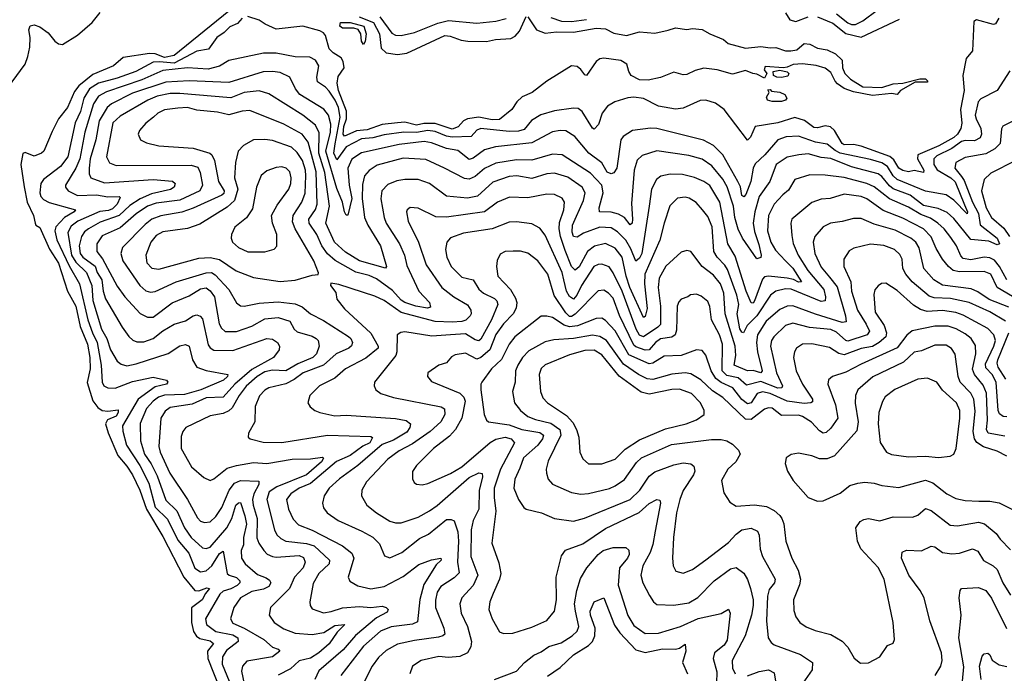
# Model space of a CAD drawing. Extents: x 1933546 to 2138868, y 524910 to 667279.
# Tile 271 of 466: x 2010359 to 2015562, y 642247 to 645699. Entities that reach past the tile are written whole.
import ezdxf

# ---------------------------------------------------------------- set-up
doc = ezdxf.new("R2010")
doc.units = 0

msp = doc.modelspace()

# ---------------------------------------------------------------- linework, layer by layer
at = {"layer": '0CON10XD'}
for points in [[(2010185, 645191.4), (2010388.2, 645465), (2010402.9, 645505), (2010411.9, 645555), (2010414, 645605), (2010407.1, 645645), (2010415, 645666.2), (2010435, 645672.5), (2010465, 645662.5), (2010510.3, 645630.3), (2010545, 645586.7), (2010565, 645571.9), (2010585, 645568), (2010665, 645618.5), (2010741.4, 645685), (2010785, 645737.5)], [(2011465, 645744.8), (2011175, 645510.6), (2011125, 645500), (2011075, 645518.8), (2011045, 645520.7), (2010905, 645500.4), (2010854.2, 645455), (2010745, 645409.4), (2010670.8, 645349.2), (2010649.2, 645320.8), (2010612.4, 645235), (2010564.7, 645175.3), (2010531.5, 645108.5), (2010486, 645005), (2010475, 644994), (2010435, 644978), (2010388.3, 644998.3), (2010375, 644992.5), (2010365.7, 644935), (2010383.1, 644816.9), (2010398.9, 644735), (2010431.9, 644665), (2010440, 644625), (2010445, 644614.2), (2010465, 644601.2), (2010517.4, 644487.4), (2010565, 644413.8), (2010612.1, 644265), (2010655, 644185.5), (2010678.4, 644078.4), (2010717.7, 643985), (2010730.3, 643915), (2010731.9, 643855), (2010716.2, 643783.8), (2010745.6, 643685.6), (2010771.2, 643651.2), (2010794.8, 643634.8), (2010825, 643632.2), (2010878.9, 643638.9), (2010879.8, 643625), (2010868.3, 643605), (2010823.2, 643586.8), (2010813.2, 643565), (2010826.9, 643516.9), (2010877, 643397), (2010925, 643341.8), (2010955.2, 643295), (2010993.9, 643215), (2011028.3, 643115), (2011115, 642969.2), (2011226.3, 642755), (2011285, 642684.5), (2011305, 642682.8), (2011348.4, 642698.4), (2011362.5, 642695), (2011340.6, 642669.4), (2011323.3, 642635), (2011267.1, 642592.9), (2011267, 642515), (2011277.4, 642467.4), (2011293.9, 642443.9), (2011311.3, 642431.3), (2011365, 642418.3), (2011382.7, 642405), (2011350.9, 642365), (2011353.1, 642325), (2011416.6, 642165)], [(2014405, 645735.5), (2014427.9, 645697.9), (2014459.7, 645690.3), (2014525, 645714.8)], [(2014675, 645731.2), (2014735, 645682.4), (2014755, 645674.5), (2014775, 645674.8), (2014815, 645693), (2014890.2, 645749.8)], [(2011535, 645707.6), (2011510.4, 645679.6), (2011468.8, 645661.2), (2011438.8, 645631.2), (2011400.4, 645605), (2011356.6, 645543.4), (2011295, 645533), (2011175, 645469.6), (2011097.3, 645477.3), (2011065, 645474.6), (2010972.7, 645425), (2010875, 645390), (2010775, 645364.1), (2010728.7, 645335), (2010697.3, 645285), (2010680, 645215), (2010652.2, 645155), (2010613.3, 644975), (2010575.4, 644924.6), (2010484.9, 644855.1), (2010471.2, 644835), (2010465.2, 644785), (2010471.4, 644765), (2010485, 644749.2), (2010515, 644733.6), (2010654.2, 644695), (2010646.5, 644685), (2010595, 644655.2), (2010550.9, 644605), (2010544, 644585), (2010555, 644536.9), (2010619.9, 644399.9), (2010675.8, 644305), (2010719.7, 644115), (2010743.4, 644045), (2010768.1, 643995), (2010789.8, 643875), (2010795.2, 643785.2), (2010803.8, 643765), (2010825, 643755.4), (2010863.6, 643753.6), (2010955, 643788.2), (2011065, 643811.2), (2011135, 643795.3), (2011142.2, 643785), (2011135, 643774.7), (2011075, 643760.8), (2010984.9, 643695.1), (2010902.9, 643555), (2010904.2, 643525.8), (2010923, 643453), (2010994.2, 643344.2), (2011042.2, 643252.2), (2011074.9, 643125), (2011140.9, 643060.9), (2011195, 642950.6), (2011252, 642882), (2011285, 642802.4), (2011315, 642783.8), (2011345, 642788.6), (2011375, 642815.3), (2011415, 642879.5), (2011435, 642892.5), (2011454.7, 642775), (2011466.5, 642765), (2011505, 642752.8), (2011522.9, 642735), (2011522.5, 642725), (2011508.9, 642711.1), (2011475, 642692.8), (2011435, 642680.7), (2011415.8, 642665), (2011341.6, 642535), (2011345.4, 642505), (2011395, 642468.3), (2011485, 642449.6), (2011512.2, 642435), (2011514.2, 642415), (2011452.6, 642367.4), (2011431.6, 642335), (2011429.8, 642295), (2011478.9, 642175)], [(2015532.2, 645707.8), (2015515, 645676.7), (2015505, 645674.4), (2015415, 645698), (2015400.5, 645689.5), (2015394.5, 645535), (2015360.5, 645495), (2015342.4, 645405), (2015350.2, 645325), (2015330, 645225), (2015336.7, 645153.3), (2015331.9, 645125), (2015315.2, 645095), (2015295, 645077.5), (2015216.4, 645033.6), (2015104.2, 644985), (2015103.6, 644965), (2015136.2, 644905), (2015135, 644891.5), (2015085, 644903.2), (2015055, 644896.6), (2015025, 644902.8), (2015005, 644915.2), (2014978.5, 644958.5), (2014956.9, 644976.9), (2014805, 645030.7), (2014765, 645040.2), (2014715, 645039.3), (2014705.4, 645045), (2014665, 645113.3), (2014644, 645134), (2014615, 645139.3), (2014575, 645128.7), (2014555, 645130.3), (2014506.6, 645166.6), (2014455, 645183.2), (2014365, 645154.3), (2014245, 645135.8), (2014220.4, 645079.6), (2014205, 645063.8), (2014082, 645225), (2014035, 645258.1), (2013985, 645274.4), (2013955, 645272.2), (2013865, 645232.5), (2013825, 645227.1), (2013735, 645243.4), (2013655, 645282.7), (2013605, 645289.5), (2013572.9, 645287.1), (2013503.8, 645265), (2013465, 645242.9), (2013436.9, 645205), (2013416.8, 645145), (2013395, 645122), (2013385, 645126), (2013331.5, 645215), (2013310.3, 645230.3), (2013285, 645232.9), (2013185, 645218.6), (2013112.4, 645197.6), (2013063.6, 645166.4), (2013025, 645119.4), (2012995, 645110.7), (2012945, 645108.4), (2012795.9, 645124.1), (2012775, 645115.4), (2012745, 645082.9), (2012645, 645079.3), (2012615, 645084.1), (2012555, 645108.6), (2012515, 645114.1), (2012455, 645104), (2012388.8, 645105), (2012285, 645091.2), (2012225, 645074.8), (2012165, 645069.5), (2012085, 645027.2), (2012035, 644959.1), (2012019.6, 644995), (2012025.8, 645044.2), (2012051.7, 645185), (2012043, 645235), (2012026.1, 645275), (2011995, 645321.9), (2011975, 645343.1), (2011932, 645372), (2011929.2, 645395), (2011940.5, 645455), (2011921.9, 645485), (2011892.2, 645502.2), (2011815, 645504.1), (2011715, 645522.4), (2011648.1, 645521.9), (2011465, 645483.2), (2011415.6, 645454.4), (2011355, 645438.2), (2011245, 645444.6), (2011115, 645431.8), (2011005, 645382.4), (2010818, 645318)], [(2013045, 645714.2), (2013090, 645645), (2013135, 645628.8), (2013195, 645636), (2013285, 645633.6), (2013404.8, 645654.8), (2013455, 645650.4), (2013499.1, 645629.1), (2013565, 645615.3), (2013635, 645635.2), (2013715, 645628.8), (2013785.2, 645644.8), (2013825, 645655.9), (2013885, 645648.1), (2013915, 645652.5), (2013965, 645647.5), (2014005, 645624), (2014077.5, 645595), (2014103.4, 645573.4), (2014195, 645549.5), (2014275, 645558.6), (2014325, 645550.5), (2014355, 645552.7), (2014405, 645535.5), (2014434.7, 645534.7), (2014465, 645540.7), (2014505, 645572.9), (2014535, 645570), (2014575, 645549.1), (2014625, 645540.8), (2014669.3, 645519.3), (2014704.4, 645485), (2014706.7, 645445), (2014720, 645415), (2014750, 645385), (2014814.6, 645344.6), (2014915, 645340.6), (2014975, 645360.3), (2015026.2, 645363.8), (2015115, 645387.8), (2015145, 645386.9), (2015158, 645375), (2015155, 645370), (2015090.3, 645369.7), (2015013.3, 645325), (2014995, 645304.3), (2014965, 645310.4), (2014865, 645299.7), (2014765, 645318.5), (2014715, 645336.4), (2014681.2, 645361.2), (2014667.3, 645375), (2014645, 645420.8), (2014615, 645444), (2014568.3, 645458.3), (2014495, 645465.9), (2014447, 645463), (2014415, 645448), (2014395, 645445.7), (2014298.3, 645451.7), (2014293.3, 645435), (2014307.5, 645415), (2014295, 645390), (2014255, 645412.5), (2014232.5, 645415), (2014195, 645431.2), (2014125, 645411.1), (2014045, 645435.3), (2013975, 645442.7), (2013929.2, 645430.8), (2013885, 645409.2), (2013865, 645408), (2013815, 645422.9), (2013745, 645394.4), (2013679.5, 645380.5), (2013635, 645381.1), (2013589.5, 645405), (2013577.9, 645425), (2013567.9, 645465), (2013535, 645484.7), (2013445, 645496), (2013425, 645493.2), (2013405, 645479.1), (2013355, 645405.5), (2013345, 645407.3), (2013325, 645436.5), (2013305, 645452.1), (2013275, 645455.4), (2013144.7, 645375.3), (2013067.5, 645315), (2013015, 645291.1), (2012986.7, 645265), (2012959.5, 645225), (2012895, 645172.5), (2012855, 645170.2), (2012785, 645184.2), (2012725, 645176.2), (2012704.4, 645165.6), (2012676.1, 645133.9), (2012645, 645121.5), (2012555, 645151.6), (2012495, 645150.8), (2012455, 645143), (2012395, 645157.6), (2012354.9, 645155.1), (2012275, 645145.4), (2012195, 645118.3), (2012138.3, 645111.7), (2012103, 645097), (2012075, 645084.8), (2012068.8, 645095), (2012072, 645135), (2012085.1, 645175), (2012086.6, 645216.6), (2012043.8, 645325), (2012036.3, 645363.7), (2012041.2, 645398.8), (2012073, 645445), (2012067.8, 645477.8), (2012057.1, 645497.1), (2012015, 645524.3), (2011994.9, 645544.9), (2011975.7, 645615.7), (2011965, 645630), (2011945, 645641.4), (2011855, 645665.3), (2011715, 645650), (2011656, 645675), (2011625, 645696.2), (2011565, 645716)], [(2012175, 645568.8), (2012165, 645586.7), (2012161.3, 645625), (2012146.9, 645646.9), (2012125, 645653.8), (2012064, 645654), (2012051.1, 645665), (2012055, 645684.3), (2012105, 645683.8), (2012177.6, 645665), (2012190, 645625), (2012185, 645583.8), (2012175, 645568.8)], [(2012153, 645715), (2012227.9, 645685), (2012260.7, 645625), (2012268.7, 645548.7), (2012295.2, 645525.2), (2012355.3, 645515.3), (2012405, 645522.9), (2012605, 645615.4), (2012633, 645613), (2012691.4, 645591.4), (2012726.3, 645586.3), (2012825, 645584.8), (2012873.3, 645595), (2012955, 645600.7), (2012977.3, 645612.7), (2013000.8, 645639.2), (2013035, 645715.8)], [(2012261.7, 645715), (2012325, 645627.9), (2012345, 645618.4), (2012375, 645616.2), (2012445, 645631.3), (2012568.4, 645681.6), (2012625, 645695.9), (2012775, 645681.6), (2012875, 645691.4), (2012928.9, 645705)], [(2013165, 645710.8), (2013222.2, 645692.2), (2013275, 645689.7), (2013355, 645701)], [(2014575, 645713.9), (2014655, 645681.9), (2014725, 645627.2), (2014805, 645607.9), (2015008.3, 645701.7)], [(2015591.1, 645428.9), (2015525, 645325.7), (2015438.3, 645281.7), (2015424.2, 645265.8), (2015408.4, 645195), (2015412.5, 645175), (2015438.4, 645125), (2015441.4, 645095), (2015434, 645075), (2015405, 645058.8), (2015355, 645061.3), (2015335, 645055.4), (2015285, 645019.4), (2015205, 644980.8), (2015189.4, 644965), (2015190, 644935), (2015207, 644907), (2015279.3, 644865), (2015302.6, 644842.6), (2015352.2, 644722.2), (2015367.5, 644685), (2015365, 644674.6), (2015295, 644746.5), (2015255, 644773.7), (2015145, 644793.4), (2014995, 644855.2), (2014974.2, 644874.2), (2014944, 644924), (2014915, 644943), (2014855, 644961.8), (2014695, 644995.3), (2014668, 645008), (2014625, 645042.4), (2014565, 645052.7), (2014475, 645083.8), (2014409.2, 645080.8), (2014365, 645064.6), (2014296.7, 644985), (2014245, 644937.7), (2014234.5, 644915), (2014223.3, 644845), (2014195.5, 644775.5), (2014185, 644764.4), (2014175, 644771.4), (2014167.4, 644817.4), (2014154.3, 644844.3), (2014075.2, 644985.2), (2014025.7, 645035.7), (2013972.6, 645062.6), (2013725, 645124.7), (2013693.2, 645126.8), (2013596.6, 645113.4), (2013547.1, 645082.9), (2013536, 645064), (2013514, 644916), (2013499.3, 644890.7), (2013485, 644885.3), (2013463.9, 644893.9), (2013435, 644943.4), (2013366.5, 644995), (2013293.3, 645083.3), (2013245, 645112.2), (2013215, 645114.1), (2013175, 645106.7), (2013065, 645048.6), (2012872.9, 645027.1), (2012815, 645012.4), (2012755, 644968.9), (2012735, 644961.8), (2012675, 645009.2), (2012615, 645018.5), (2012535, 645049.8), (2012496.2, 645056.2), (2012365, 645040), (2012165, 644996.2), (2012115, 644962.1), (2012093.4, 644915), (2012100.2, 644825), (2012113.8, 644755), (2012093.8, 644666.2), (2012085, 644667.5), (2012074.7, 644685), (2012064.8, 644735), (2012035, 644807.5), (2011977.4, 645005), (2012001.7, 645105), (2012002.8, 645147.2), (2011990, 645195), (2011966.5, 645226.5), (2011840, 645305), (2011816.2, 645335), (2011786, 645396), (2011735, 645420.6), (2011695, 645426.2), (2011645, 645424.2), (2011465, 645367.6), (2011255, 645376.5), (2011130.8, 645369.2), (2010955, 645310.5), (2010845, 645255.2), (2010821.2, 645235), (2010778.7, 645165), (2010760.8, 645065), (2010731.6, 644965), (2010725.6, 644915.6), (2010726.7, 644885), (2010734.8, 644864.8), (2010807.6, 644837.6), (2011064.8, 644854.8), (2011165.7, 644845.7), (2011181.5, 644835), (2011174.6, 644815), (2011156.6, 644803.4), (2011055, 644779.2), (2010995, 644752.9), (2010941.4, 644718.6), (2010885, 644665.4), (2010785, 644629.5), (2010723.4, 644595), (2010701.9, 644578.1), (2010686.5, 644553.5), (2010673, 644505), (2010677.9, 644465), (2010692.9, 644445), (2010757.5, 644397.5), (2010768.6, 644365), (2010792.3, 644325), (2010799.7, 644265), (2010811.9, 644225), (2010901.1, 644075), (2010935, 644025.6), (2010956.9, 644006.9), (2010977.8, 643997.8), (2011015, 643997.5), (2011065, 644016.4), (2011115, 644055.3), (2011175, 644090.9), (2011235, 644108.8), (2011275, 644134.6), (2011295, 644140.4), (2011313.4, 644133.4), (2011325, 644120), (2011355, 643981.4), (2011365.7, 643965.7), (2011384.8, 643954.8), (2011485, 643953), (2011665, 644015.4), (2011695, 644012.2), (2011721.4, 643995), (2011731.9, 643975), (2011730.8, 643955), (2011700.8, 643915), (2011585, 643852.3), (2011496.1, 643773.9), (2011433.5, 643706.5), (2011345, 643702), (2011270.7, 643669.3), (2011155, 643651.9), (2011128, 643632), (2011104.2, 643595), (2011093.7, 643445), (2011101.6, 643415), (2011151.6, 643305), (2011245, 643164.4), (2011297.8, 643067.8), (2011315, 643051.5), (2011335, 643043.6), (2011365, 643047.3), (2011395, 643075.5), (2011427.4, 643122.6), (2011466.1, 643213.9), (2011495, 643252.3), (2011525, 643265.2), (2011622.6, 643262.6), (2011622.9, 643245), (2011595.9, 643195), (2011589.5, 643165), (2011592.5, 643135), (2011614.5, 643065), (2011612.8, 642962.8), (2011622.5, 642935), (2011648.9, 642895), (2011667.1, 642877.1), (2011694.2, 642865), (2011715, 642861.3), (2011835, 642870), (2011858.8, 642858.8), (2011866.7, 642835), (2011857.7, 642805), (2011811.9, 642755), (2011784, 642695), (2011684.5, 642595), (2011677.5, 642555), (2011703.3, 642515), (2011755, 642482.2), (2011815, 642460), (2011905, 642452.1), (2011966.7, 642463.3), (2012025, 642500.5), (2012077.5, 642505), (2012036.2, 642465), (2011995, 642402.4), (2011940.2, 642355), (2011895, 642328), (2011835, 642312.9), (2011789.5, 642270.5), (2011725, 642236.8)], [(2014385, 645394), (2014360, 645395), (2014342.5, 645405), (2014340, 645425), (2014375, 645433.3), (2014415, 645423.3), (2014423.3, 645415), (2014418.3, 645401.7), (2014385, 645394)], [(2010818, 645318), (2010776.4, 645295), (2010749.3, 645255), (2010703.5, 645105), (2010676.2, 644963.8), (2010654.9, 644915.1), (2010601.2, 644825), (2010600.9, 644815), (2010615.5, 644795), (2010665, 644771.4), (2010765, 644774.2), (2010825.5, 644764.5), (2010885, 644765.8), (2010889.9, 644759.9), (2010874.4, 644725), (2010850.1, 644699.9), (2010828.5, 644691.5), (2010783.4, 644686.6), (2010665.9, 644635), (2010630.4, 644609.6), (2010612.7, 644575), (2010632.2, 644455), (2010655, 644418.8), (2010712.1, 644365), (2010739.6, 644295), (2010746, 644216), (2010791.9, 644065), (2010819.4, 644015), (2010838.9, 643955), (2010875, 643895.5), (2010895, 643879.2), (2010925, 643871.8), (2010975, 643881), (2011144.2, 643935.8), (2011205, 643976.8), (2011235, 643984.1), (2011255, 643974.3), (2011272.4, 643902.4), (2011295, 643863.8), (2011345, 643845.9), (2011458.6, 643825), (2011458, 643815), (2011435.3, 643795), (2011316.8, 643745), (2011230.3, 643719.7), (2011125, 643715.9), (2011092.2, 643705), (2011064.8, 643685), (2011028.9, 643645), (2010995, 643566), (2010997.5, 643475), (2011018.2, 643405), (2011054, 643354), (2011085, 643290.7), (2011131.2, 643161.2), (2011189.3, 643105), (2011230.6, 643015), (2011265, 642964.7), (2011325, 642909.7), (2011345, 642905.8), (2011365, 642913.7), (2011453.4, 643015), (2011480.9, 643065), (2011501, 643135), (2011515, 643148.4), (2011525, 643149.1), (2011549.3, 643079.3), (2011557.5, 643035), (2011541.4, 642965), (2011541.6, 642925), (2011528.6, 642895), (2011531.2, 642855), (2011550.4, 642825), (2011615, 642769.7), (2011662, 642752), (2011678.8, 642738.8), (2011685.4, 642725), (2011675, 642705.6), (2011647.8, 642692.2), (2011585, 642678.7), (2011525, 642646.3), (2011490, 642595), (2011472.7, 642535), (2011485, 642512.7), (2011545, 642486.1), (2011648.9, 642425), (2011695, 642384.6), (2011724.5, 642374.5), (2011734.2, 642365), (2011695, 642334.6), (2011559.4, 642310.6), (2011537.3, 642285), (2011531.2, 642258.8), (2011571.6, 642065)], [(2013648, 644982), (2013622.6, 644957.4), (2013606.6, 644905), (2013592, 644728), (2013597.9, 644645), (2013595, 644624.3), (2013585, 644615.5), (2013554.5, 644654.5), (2013522.9, 644672.9), (2013485, 644683.7), (2013423.3, 644685), (2013420.9, 644705), (2013442.6, 644785), (2013434.8, 644825), (2013375, 644888.2), (2013225, 644985.9), (2013175, 644988.6), (2013065, 644957), (2012985, 644958.5), (2012875, 644940.8), (2012815.7, 644914.3), (2012765, 644870.8), (2012735, 644856.3), (2012710.1, 644860.1), (2012604.4, 644915), (2012505, 644961.4), (2012385, 644968.9), (2012248.6, 644931.4), (2012206.6, 644903.4), (2012181.2, 644875), (2012170.2, 644829.8), (2012169, 644755), (2012181.9, 644655), (2012198.8, 644615), (2012265.4, 644505), (2012297.1, 644395), (2012292.3, 644387.7), (2012155, 644426.5), (2012080.9, 644470.9), (2012022.8, 644525), (2011977, 644625), (2011996.4, 644715), (2011972.2, 644892.2), (2011940.3, 644995), (2011941.9, 645101.8), (2011922.7, 645142.7), (2011855, 645194.3), (2011675, 645307.5), (2011625, 645323.1), (2011545.2, 645314.8), (2011475, 645287), (2011205, 645310), (2011155, 645309.5), (2011085, 645295.5), (2011035.4, 645275), (2010890.5, 645189.5), (2010850.5, 645155), (2010817.2, 644975), (2010833.2, 644943.2), (2010869.6, 644929.6), (2011265, 644931.9), (2011301.2, 644921.2), (2011312.9, 644892.9), (2011325.3, 644825), (2011311.1, 644795), (2011205, 644746.5), (2011079.7, 644730.3), (2011035, 644714.1), (2010975, 644674.4), (2010889.9, 644600.1), (2010795, 644557.1), (2010766.9, 644515), (2010767.4, 644475), (2010796.8, 644436.8), (2010875, 644292.5), (2010915, 644236.2), (2010995, 644146.9), (2011035, 644127.5), (2011065, 644129.1), (2011165, 644204.7), (2011255, 644241.4), (2011315, 644277.1), (2011345, 644282.7), (2011365, 644267.5), (2011389.1, 644235), (2011413.3, 644093.3), (2011425, 644069.5), (2011445, 644053.2), (2011505, 644053), (2011585, 644080), (2011655, 644120.2), (2011725, 644127.1), (2011787, 644107), (2011810, 644065), (2011825, 644050), (2011905, 644027.8), (2011925.8, 644015.8), (2011935.6, 644005), (2011940.9, 643975), (2011926.7, 643935), (2011908.5, 643915), (2011828.1, 643881.9), (2011765, 643844.2), (2011695, 643848), (2011655, 643839.7), (2011614.3, 643815), (2011556.6, 643763.4), (2011519.6, 643715), (2011481.4, 643648.6), (2011465, 643632.8), (2011435, 643620), (2011365, 643608), (2011237.8, 643545), (2011221.5, 643525), (2011211.9, 643498.1), (2011212.9, 643435), (2011267, 643337), (2011331.5, 643281.5), (2011365, 643265.6), (2011385, 643274.4), (2011455, 643331.1), (2011504.8, 643345.2), (2011595, 643360.5), (2011665, 643355.2), (2011798.5, 643378.5), (2011895, 643379.6), (2011958.8, 643388.8), (2011964, 643384), (2011954.1, 643365), (2011875, 643295.4), (2011717.4, 643232.6), (2011676.7, 643205), (2011664.8, 643165), (2011705.2, 643005), (2011718.3, 642978.3), (2011738.8, 642958.8), (2011765.5, 642945.5), (2011875, 642932.7), (2011915, 642921.2), (2011995.3, 642845), (2011994.7, 642825), (2011940, 642775), (2011909.1, 642720.9), (2011892.1, 642625), (2011894.4, 642605), (2011905, 642587.5), (2011965, 642567.3), (2012005, 642573.3), (2012065, 642593.9), (2012155, 642599.8), (2012215, 642594.4), (2012275, 642601.6), (2012295.6, 642595.6), (2012305.5, 642585), (2012300.3, 642569.7), (2012245, 642541), (2012133.8, 642446.2), (2012068.8, 642371.2), (2011939.8, 642260.2), (2011918.9, 642215)], [(2014335, 645266.7), (2014310, 645275), (2014305, 645290), (2014320, 645315), (2014311.7, 645328.3), (2014325, 645330), (2014332.5, 645322.5), (2014375, 645316.2), (2014402.5, 645305), (2014413.3, 645285), (2014405, 645274.2), (2014385, 645268), (2014335, 645266.7)], [(2015575, 644326.3), (2015536.7, 644396.7), (2015509.3, 644429.3), (2015485, 644442), (2015455, 644444.8), (2015385, 644431.6), (2015345, 644438.4), (2015331.7, 644451.7), (2015309.1, 644505), (2015279.8, 644549.8), (2015244.2, 644595), (2015211.2, 644625), (2015171.4, 644651.4), (2015120.1, 644670.1), (2015055, 644709.3), (2014955, 644753), (2014875, 644817.4), (2014835, 644834.8), (2014715, 644866.8), (2014615, 644878.9), (2014535, 644880), (2014455.4, 644854.6), (2014421.5, 644798.5), (2014390.8, 644775), (2014345, 644724.6), (2014315, 644665.8), (2014310.7, 644585), (2014327.5, 644525), (2014352.3, 644482.3), (2014406, 644426), (2014445, 644387.3), (2014489.5, 644315), (2014475, 644312.8), (2014447.5, 644327.5), (2014415.1, 644335.1), (2014315, 644344.4), (2014295, 644340.8), (2014285, 644329.5), (2014241.9, 644215), (2014235, 644202.1), (2014225, 644203.3), (2014198.3, 644265), (2014140.5, 644450.5), (2014100.4, 644515), (2014057.9, 644735), (2014005, 644823.8), (2013974.4, 644845), (2013925.6, 644865.6), (2013861.3, 644881.3), (2013795.9, 644884.1), (2013747.1, 644872.9), (2013723.5, 644855), (2013697.1, 644805), (2013685.2, 644715), (2013647.1, 644465), (2013635, 644440), (2013615, 644424.2), (2013588.8, 644488.8), (2013562.1, 644535), (2013518.7, 644578.7), (2013485, 644599.5), (2013425, 644604), (2013338.5, 644571.5), (2013305, 644550.4), (2013285, 644553.9), (2013277.8, 644577.8), (2013281, 644615), (2013337.8, 644745), (2013347.2, 644785), (2013332, 644815), (2013255, 644868.4), (2013185, 644888.6), (2013145, 644884.7), (2013065, 644861.4), (2012985.2, 644875.2), (2012945, 644871.6), (2012859.2, 644840.8), (2012777.4, 644767.4), (2012725, 644756.1), (2012615, 644767.3), (2012525, 644833.9), (2012465, 644854.7), (2012395, 644854.7), (2012351.8, 644848.2), (2012305, 644828.5), (2012273.1, 644795), (2012267.4, 644752.6), (2012284.2, 644655), (2012294.7, 644625), (2012366.1, 644515), (2012391.7, 644455), (2012405, 644401.1), (2012468.8, 644265), (2012524, 644205), (2012529.5, 644180.5), (2012513.4, 644176.6), (2012453, 644187), (2012395, 644205.2), (2012375, 644218.7), (2012328.9, 644268.9), (2012245, 644330), (2012205, 644348.8), (2012135, 644366.6), (2012026.7, 644426.7), (2011985, 644462.4), (2011956.3, 644505), (2011929.2, 644565), (2011888.4, 644625), (2011886.6, 644645), (2011922.7, 644697.3), (2011931.5, 644725), (2011926.4, 644895), (2011883.3, 645053.3), (2011852.3, 645095), (2011755, 645147.3), (2011575, 645220.3), (2011535, 645216.2), (2011465, 645197.3), (2011405, 645210.7), (2011295, 645222), (2011245, 645234.8), (2011195, 645233), (2011125, 645222.8), (2011088.9, 645205), (2011065.5, 645185), (2011025, 645152.9), (2010991.9, 645115), (2010985.7, 645095), (2010998, 645065), (2011028.5, 645048.5), (2011093.6, 645033.6), (2011275, 645020.3), (2011364.5, 644994.5), (2011375.2, 644985), (2011388.1, 644955), (2011408.9, 644845), (2011439.5, 644795), (2011437.9, 644782.1), (2011428, 644772), (2011275, 644704.3), (2011215, 644683.7), (2011105, 644664), (2011057.1, 644645), (2011021.5, 644618.5), (2010903.1, 644496.9), (2010893.4, 644465), (2010904.1, 644425), (2010993.2, 644295), (2011025, 644267.2), (2011049.9, 644259.9)], [(2015607.4, 645162.6), (2015553.5, 645136.5), (2015546.9, 645123.1), (2015539.6, 645045), (2015512, 645018), (2015465, 644990.5), (2015355, 644971.1), (2015305.5, 644945), (2015300.3, 644915), (2015335, 644871.9), (2015350.5, 644850.5), (2015393.5, 644735), (2015424.7, 644675), (2015435, 644615.9), (2015523.3, 644545), (2015535.7, 644515), (2015525, 644510.7), (2015479.6, 644529.6), (2015385, 644537.8), (2015295, 644650), (2015260.5, 644680.5), (2015212.4, 644702.4), (2015135, 644717.7), (2015065, 644773), (2014975, 644806.6), (2014955, 644821.4), (2014915, 644872), (2014895, 644885.6), (2014755, 644923), (2014645, 644965.4), (2014595, 644971.7), (2014525, 644990.9), (2014476.3, 644986.4), (2014415, 644973.2), (2014356, 644935), (2014323.6, 644845), (2014267.2, 644765), (2014244.5, 644685), (2014235.1, 644625), (2014241.1, 644581.1), (2014265, 644512.2), (2014276.9, 644455), (2014275, 644443.3), (2014255, 644435.6), (2014179.3, 644545), (2014155, 644593.6), (2014138.1, 644655), (2014130.7, 644715), (2014097.5, 644817.5), (2014075, 644856.9), (2014017.3, 644927.3), (2013965, 644962.2), (2013895, 644982.5), (2013725, 645005.9), (2013648, 644982)], [(2011735, 644316.4), (2011815, 644324.2), (2011905, 644350.6), (2011936, 644354), (2011938.3, 644361.7), (2011913.1, 644425), (2011814.3, 644594.3), (2011801.4, 644631.4), (2011804.8, 644665), (2011850.8, 644735), (2011866.8, 644783.2), (2011870.8, 644875), (2011868.6, 644905), (2011852.7, 644955), (2011825, 644998.8), (2011795, 645025.3), (2011695, 645060.7), (2011655, 645066.7), (2011594.7, 645065.3), (2011542.5, 645035), (2011513.3, 645005), (2011499.1, 644945), (2011493.7, 644865), (2011511.9, 644805), (2011493.4, 644745), (2011455, 644708.6), (2011310.3, 644619.7), (2011245, 644597.1), (2011115, 644579.3), (2011079.9, 644560.1), (2011052.2, 644525), (2011026, 644455), (2011031.8, 644415), (2011057.8, 644387.8), (2011095, 644382.4), (2011305, 644440), (2011365.8, 644444.2), (2011415, 644433.2), (2011503.7, 644373.7), (2011595, 644338), (2011735, 644316.4)], [(2015622.2, 644955), (2015490.8, 644889.2), (2015454.6, 644855), (2015441.3, 644795), (2015465.2, 644705), (2015493.8, 644653.8), (2015558.6, 644598.6), (2015588.7, 644555)], [(2011655, 644472.7), (2011703.4, 644486.6), (2011717.3, 644502.7), (2011717.1, 644565), (2011694.5, 644625), (2011690, 644665), (2011719.6, 644720.4), (2011781.3, 644805), (2011791.3, 644835), (2011794, 644865), (2011786.8, 644895), (2011767.1, 644915), (2011745, 644921.5), (2011715, 644919.6), (2011665, 644901.5), (2011635, 644875.7), (2011609.6, 644815), (2011589.4, 644700.6), (2011557.6, 644652.4), (2011496.1, 644603.9), (2011478.6, 644565), (2011477.1, 644545), (2011484.4, 644525), (2011515, 644496.5), (2011565, 644473.1), (2011655, 644472.7)], [(2015605, 644238.2), (2015524.2, 644285), (2015490.4, 644355), (2015455, 644369.2), (2015325, 644367.5), (2015291.5, 644375), (2015266.9, 644395), (2015235.4, 644435), (2015201.7, 644491.7), (2015175, 644553.1), (2015135.3, 644595), (2015025, 644650.4), (2014921.9, 644691.9), (2014835, 644753.2), (2014805.5, 644765.5), (2014715, 644778.1), (2014641.2, 644755), (2014595, 644750.7), (2014545, 644734.6), (2014439.1, 644645), (2014433.5, 644625), (2014439, 644559), (2014446.8, 644516.8), (2014473.3, 644455), (2014523.3, 644375), (2014608.7, 644275), (2014617.8, 644235), (2014615.7, 644214.3), (2014595, 644210.6), (2014435, 644276.7), (2014405, 644278.4), (2014354.8, 644265.2), (2014326.7, 644245), (2014253.9, 644135), (2014203, 644085), (2014184.1, 644045.9), (2014175, 644048.8), (2014165, 644066.9), (2014149.7, 644145), (2014158.6, 644195), (2014149.2, 644245), (2014099.9, 644379.9), (2014085, 644403.5), (2014043.8, 644445), (2014027.8, 644475), (2014018.1, 644605), (2013995, 644660.5), (2013967.3, 644695), (2013934.3, 644734.3), (2013896.5, 644756.5), (2013875, 644762.2), (2013835, 644756.2), (2013795, 644715.6), (2013764.2, 644625), (2013742.5, 644535), (2013661.7, 644355), (2013660.7, 644305), (2013675.2, 644174.8), (2013665, 644132), (2013655, 644125.8), (2013582.5, 644285), (2013562.9, 644345), (2013542.6, 644445), (2013505, 644492.9), (2013455, 644516.5), (2013396.2, 644503.8), (2013359.3, 644475), (2013315, 644394.6), (2013295, 644376.2), (2013275, 644395.4), (2013241.1, 644481.1), (2013216.6, 644555), (2013210.2, 644595), (2013211.7, 644628.3), (2013234.2, 644695), (2013238, 644735), (2013226.2, 644756.2), (2013185, 644775.3), (2013145, 644778.1), (2013045, 644758.8), (2012948, 644762), (2012883.3, 644735), (2012815, 644685.2), (2012615, 644656.2), (2012557.8, 644657.8), (2012465, 644703.5), (2012423.1, 644706.9), (2012407.1, 644695), (2012403.6, 644685), (2012412.7, 644635), (2012466.2, 644525), (2012506.5, 644405), (2012589.3, 644285), (2012653.2, 644235), (2012725, 644193.3), (2012742.5, 644165), (2012744.4, 644145), (2012738.9, 644135), (2012716.9, 644113.1), (2012694.8, 644105.2), (2012645, 644101.4), (2012555, 644106.1), (2012375, 644152.6), (2012285, 644215.8), (2012235, 644239.4), (2012045, 644300), (2012002.7, 644307.3), (2012001.2, 644295), (2012028.9, 644258.9), (2012035, 644224.2), (2012075, 644173.1), (2012213.9, 644043.9), (2012253.1, 643975), (2012253.6, 643965), (2012188.8, 643911.2), (2012080, 643855), (2012023.6, 643806.4), (2011943.3, 643765), (2011892.2, 643715), (2011881.9, 643675), (2011894.4, 643655), (2011918.6, 643635), (2011945, 643624), (2012025, 643607.7), (2012085, 643610.3), (2012345, 643592.4), (2012401.8, 643581.8), (2012424.4, 643565), (2012421.2, 643545), (2012405, 643520.6), (2012335, 643478.7), (2012274.8, 643455), (2012145.3, 643345), (2012048.5, 643275), (2011994.6, 643225), (2011967.1, 643185), (2011959.1, 643145), (2011965, 643122), (2011983.3, 643095), (2012042.5, 643055), (2012167.8, 642997.8), (2012226, 642966), (2012260.4, 642930.4), (2012287.5, 642867.5), (2012315, 642856.9), (2012377.8, 642885), (2012471.3, 642958.7), (2012518.7, 642981.3), (2012615, 643058.8), (2012639.4, 643059.4), (2012655, 643052), (2012674.4, 642995), (2012678.1, 642945), (2012672, 642835), (2012681.5, 642778.5), (2012655, 642751.4), (2012583.9, 642705), (2012565.9, 642675), (2012555.7, 642634.3), (2012556.4, 642595), (2012600, 642485), (2012605.3, 642454.7), (2012595.7, 642445), (2012572.7, 642437.3), (2012445, 642421), (2012355, 642401.6), (2012295, 642368.5), (2012255, 642330), (2012221.2, 642285), (2012176.5, 642195)], [(2015585, 644181.2), (2015481.6, 644221.6), (2015422.2, 644262.2), (2015387.6, 644277.6), (2015235, 644297.6), (2015189.2, 644325), (2015137.5, 644385), (2015111.6, 644495), (2015093.6, 644523.6), (2015067.5, 644545), (2014985, 644588.3), (2014875, 644620), (2014805, 644648.7), (2014765, 644648.9), (2014705, 644632.8), (2014644, 644625), (2014605, 644604.5), (2014560.4, 644555), (2014552.4, 644525), (2014560, 644465), (2014595, 644391.5), (2014638.9, 644338.9), (2014678.9, 644288.9), (2014722.8, 644135), (2014725.8, 644104.2), (2014705, 644100.4), (2014563.4, 644143.4), (2014445, 644187.6), (2014415, 644186.7), (2014375, 644169.3), (2014303.1, 644106.9), (2014257, 644035), (2014252.3, 643995), (2014258.2, 643945), (2014282.9, 643845), (2014275, 643833.8), (2014235, 643845.7), (2014205, 643844.4), (2014134.8, 643874.8), (2014142.8, 643925), (2014139.3, 643975), (2014086.7, 644145), (2014079.6, 644255), (2014062.3, 644305), (2014025, 644350), (2013965.5, 644395.5), (2013905.4, 644475.4), (2013885, 644480.6), (2013855, 644471.1), (2013773.1, 644396.9), (2013738.1, 644335), (2013732.5, 644285), (2013745.8, 644185.8), (2013745, 644090), (2013731.6, 644075), (2013655, 644023.6), (2013635, 644033.8), (2013617, 644065), (2013543, 644265), (2013495, 644362.9), (2013473.3, 644393.3), (2013435, 644408.1), (2013415, 644406.8), (2013392.2, 644395), (2013328.1, 644295), (2013303.8, 644245), (2013285, 644224.1), (2013265, 644236.7), (2013247.9, 644265), (2013235.2, 644324.8), (2013225, 644363.8), (2013135, 644561.1), (2013108.3, 644598.3), (2013065, 644620.8), (2012985, 644631.8), (2012945, 644629.7), (2012855, 644594.7), (2012705, 644571.6), (2012635, 644546.7), (2012615.3, 644525), (2012609.2, 644485), (2012616, 644445), (2012638.8, 644395), (2012695, 644338.8), (2012755, 644325.4), (2012785.6, 644275.6), (2012810.5, 644255), (2012867.7, 644227.7), (2012879.7, 644215), (2012885.2, 644195), (2012852.8, 644115), (2012795, 644011.8), (2012785, 644003.5), (2012765, 644009), (2012715, 644040.2), (2012635.7, 644035.7), (2012537.6, 644027.6), (2012395, 644051.2), (2012372.2, 644047.8), (2012354.3, 644035), (2012352.7, 643945), (2012347.3, 643925), (2012234.6, 643785.4), (2012232.5, 643765), (2012240.8, 643745), (2012266.7, 643725), (2012334, 643704), (2012586.2, 643655), (2012604.6, 643644.6), (2012605.3, 643615), (2012585, 643576.1), (2012528.3, 643525), (2012435, 643459.8), (2012365, 643422.9), (2012305, 643378.2), (2012192.3, 643257.7), (2012167.3, 643215), (2012165.5, 643185), (2012193.5, 643135), (2012244.4, 643095), (2012315, 643050), (2012345, 643041.2), (2012375, 643042.1), (2012465, 643071.8), (2012525, 643105.9), (2012565, 643133.4), (2012735, 643280.7), (2012785, 643305.4), (2012802.1, 643302.1), (2012805.3, 643285), (2012786.9, 643213.1), (2012785.7, 643115), (2012754.8, 643055), (2012743.9, 643005), (2012742.3, 642865), (2012780.8, 642765), (2012755, 642710.9), (2012695, 642645.6), (2012685.4, 642615), (2012691.8, 642565), (2012725.2, 642495.2)], [(2015567.7, 644107.7), (2015486.2, 644156.2), (2015375.6, 644205), (2015276.8, 644226.8), (2015191.1, 644231.1), (2015165, 644238.9), (2015075.3, 644315), (2015041.2, 644355), (2015026.3, 644385), (2015021.8, 644435), (2015009.2, 644459.1), (2014981.1, 644485), (2014925, 644506.4), (2014855, 644513.6), (2014767, 644493), (2014741.8, 644478.2), (2014713.1, 644435), (2014714.7, 644395), (2014750.7, 644315), (2014753.8, 644265), (2014785.5, 644165.5), (2014831.4, 644091.4), (2014848.9, 644055), (2014837.7, 644035), (2014735, 644002), (2014724.2, 644005), (2014675, 644049.8), (2014645, 644063), (2014533.3, 644073.3), (2014445, 644096.2), (2014405.2, 644084.8), (2014344.1, 644025), (2014331.6, 644005), (2014325.8, 643975), (2014358.7, 643835), (2014389.4, 643765), (2014386.2, 643755), (2014365, 643753), (2014275, 643787.9), (2014199.9, 643769.9), (2014155, 643808), (2014095, 643820.6), (2014071.4, 643845), (2014072, 643985), (2014056.5, 644035), (2014014.3, 644115), (2014006.7, 644185), (2013995, 644211.1), (2013959.9, 644239.9), (2013935, 644249.6), (2013904.1, 644245.9), (2013890, 644235), (2013855, 644224.2), (2013841.4, 644208.6), (2013833.4, 644186.6), (2013829.9, 644060.1), (2013822, 644035), (2013805, 644023), (2013745, 644013.9), (2013719, 643995), (2013685, 643955.6), (2013665, 643953.4), (2013615, 643971.3), (2013605, 643981.1), (2013527.7, 644137.7), (2013495, 644228.8), (2013470.9, 644255), (2013445, 644270.9), (2013415, 644267.3), (2013295, 644144), (2013275, 644131), (2013265, 644131.7), (2013245, 644151), (2013182.8, 644242.8), (2013149, 644355), (2013096.8, 644425), (2013045, 644466.4), (2013005, 644477.3), (2012967.1, 644477.1), (2012925, 644474.5), (2012898.5, 644461.5), (2012882.7, 644427.3), (2012878.7, 644395), (2012886.4, 644345), (2012952, 644275), (2012978.5, 644228.5), (2012985.3, 644205), (2012982.5, 644175), (2012967.2, 644145), (2012915, 644092.4), (2012875, 644036.6), (2012843.9, 643955), (2012795, 643914.8), (2012775, 643906.7), (2012715, 643938.6), (2012660.7, 643929.3), (2012641.2, 643918.8), (2012615, 643887.8), (2012573.8, 643875), (2012515.8, 643835), (2012514.5, 643814.5), (2012535, 643788.1), (2012685, 643726.8), (2012706, 643706), (2012712.9, 643685), (2012694.7, 643595), (2012662.2, 643535), (2012629.8, 643500.2), (2012545.5, 643435), (2012520.9, 643409.1), (2012455.5, 643345), (2012435, 643312.5), (2012434.4, 643275), (2012444.2, 643255), (2012455, 643247.1), (2012485, 643243.1), (2012515, 643250.5), (2012635, 643302.5), (2012695, 643338.6), (2012845, 643465.7), (2012875, 643483.2), (2012925, 643493.7), (2012956.7, 643485), (2012974.5, 643465), (2012899.4, 643325), (2012866.7, 643225), (2012866.2, 643175), (2012875.8, 643104.2), (2012854.6, 642935), (2012890.6, 642830.6), (2012901.8, 642775), (2012894.8, 642745.2), (2012860.4, 642669.6), (2012843.1, 642625), (2012838.8, 642585), (2012855.3, 642535.3), (2012895, 642466.9), (2012915, 642457.8), (2012965, 642459.4), (2013065, 642490.4), (2013145, 642526.2), (2013185.9, 642575), (2013196.5, 642635), (2013194, 642755), (2013221.5, 642868.5), (2013243.3, 642896.8), (2013335, 642930.3), (2013455, 643011.9), (2013633, 643097), (2013685, 643143.9), (2013725, 643164.5), (2013742.1, 643162.1), (2013746, 643146), (2013717.4, 642997.4), (2013705, 642927.1), (2013689.8, 642885), (2013651.6, 642815), (2013641.2, 642765), (2013652.1, 642725), (2013687.6, 642657.6), (2013708.1, 642625), (2013725, 642611.1), (2013815, 642607.2), (2013895, 642620), (2013943.2, 642646.8), (2014029.1, 642735), (2014115, 642799.5), (2014145, 642806.9), (2014185, 642775.7), (2014205, 642742), (2014220.2, 642695), (2014234, 642635), (2014234.8, 642605), (2014225.9, 642555), (2014192.3, 642445), (2014123.7, 642315), (2014124.8, 642274.8), (2014139.4, 642245)], [(2011049.9, 644259.9), (2011075, 644264.2), (2011185.2, 644314.8), (2011345, 644362.2), (2011373.4, 644363.4), (2011392.2, 644352.2), (2011464.1, 644274.1), (2011505, 644204.3), (2011525, 644188.5), (2011545.5, 644185.5), (2011625, 644201.8), (2011725, 644208.4), (2011815, 644198.2), (2011852, 644182), (2011895.6, 644145), (2011965, 644110.3), (2012096.2, 644026.2), (2012108.9, 644015), (2012117.5, 643995), (2012113.1, 643976.9), (2012099.1, 643965), (2012031.1, 643935), (2011965, 643875.2), (2011856.6, 643833.4), (2011810.3, 643799.7), (2011765, 643776), (2011675, 643754.7), (2011655, 643743.2), (2011626.4, 643713.6), (2011603.6, 643656.4), (2011600.9, 643575), (2011568, 643515), (2011566.2, 643495), (2011576.7, 643485), (2011645, 643468.2), (2011745, 643466.6), (2011985, 643504.3), (2012215, 643497.9), (2012222.5, 643492.5), (2012208.4, 643465), (2012172.3, 643447.7), (2012105, 643397.2), (2012033.8, 643366.2), (2011895, 643249.5), (2011835, 643224.8), (2011791.1, 643195), (2011769.6, 643165), (2011779.3, 643115), (2011805, 643061.9), (2011832, 643032), (2011905, 643002.6), (2012065, 642920.9), (2012115, 642882.5), (2012124, 642855), (2012095.6, 642755), (2012103.8, 642733.8), (2012145, 642708.5), (2012215, 642693.6), (2012285, 642705.8), (2012385, 642758.2), (2012468, 642822), (2012535, 642846.5), (2012585.3, 642855.3), (2012585.4, 642845), (2012560.2, 642819.8), (2012493.9, 642716.1), (2012473.2, 642636.8), (2012460.9, 642519.1), (2012435, 642506.7), (2012322.5, 642492.5), (2012265, 642470.5), (2012175, 642391.4), (2012055.3, 642235)], [(2015575, 643601), (2015555, 643603.3), (2015536.9, 643616.9), (2015529.1, 643635), (2015518.5, 643785), (2015497.3, 643825), (2015465, 643860.5), (2015461.7, 643881.7), (2015507.2, 643975), (2015514.8, 644004.8), (2015505.8, 644035.8), (2015475, 644068), (2015345, 644138.9), (2015305, 644153.7), (2015235, 644162.7), (2015155, 644158.8), (2015118.7, 644168.7), (2015082, 644192), (2014995, 644269.6), (2014935, 644308.5), (2014913.4, 644306.6), (2014895, 644294.2), (2014878.2, 644271.8), (2014872, 644248), (2014879, 644155), (2014927.9, 644085), (2014939, 644045), (2014935, 644024.7), (2014900.3, 643995), (2014865, 643973.9), (2014805, 643962.2), (2014715, 643929), (2014686.7, 643936.7), (2014638.3, 643968.3), (2014545, 643986.6), (2014495, 643986.5), (2014463.2, 643965), (2014452.8, 643945), (2014448.2, 643915), (2014462.2, 643845), (2014495.3, 643775), (2014548.8, 643695), (2014548.8, 643681.2), (2014540, 643675), (2014505, 643672.3), (2014415, 643685.2), (2014325, 643725.6), (2014285, 643734.2), (2014255.2, 643724.8), (2014225, 643675.8), (2014205, 643671.3), (2014175, 643693.9), (2014127.7, 643755), (2014065, 643782.7), (2014037.5, 643805), (2014012.4, 643845), (2013985, 643926.9), (2013965, 643952.9), (2013935, 643956.5), (2013855, 643926.5), (2013765, 643922.4), (2013705.5, 643884.5), (2013685, 643881.7), (2013578.6, 643928.6), (2013505.3, 644055.3), (2013455, 644110.9), (2013435, 644123.4), (2013405, 644121.4), (2013306.7, 644083.3), (2013265, 644076.8), (2013236.8, 644086.8), (2013175, 644126.6), (2013145, 644133.9), (2013115, 644132.7), (2012974.6, 644025), (2012945.2, 643984.8), (2012904.8, 643905), (2012852.2, 643855), (2012801.4, 643785), (2012795.5, 643774.5), (2012796.2, 643745), (2012813.2, 643615), (2012825, 643584.3), (2012836.2, 643576.2), (2012945, 643559.7), (2013013.1, 643535), (2013108.3, 643518.3), (2013126.5, 643505), (2013122.5, 643485), (2013097.1, 643452.9), (2013020.8, 643385), (2013001.1, 643331.1), (2012975, 643272), (2012970.4, 643225), (2012995.3, 643165.3), (2013022.4, 643122.4), (2013035, 643114.5), (2013116, 643095), (2013184.6, 643064.6), (2013285, 643051.2), (2013343.7, 643066.3), (2013584.1, 643165), (2013636.2, 643215), (2013685, 643287.9), (2013715, 643310.9), (2013815, 643349.2), (2013865, 643358.2), (2013905, 643352.9), (2013920.9, 643340.9), (2013926.4, 643315), (2013919.6, 643295), (2013865, 643211.9), (2013846.5, 643165), (2013829.7, 643095), (2013814.7, 642965.3), (2013808.5, 642855), (2013812.2, 642815), (2013826.6, 642786.6), (2013865, 642775.6), (2013914, 642795), (2013985, 642846.2), (2014105, 642937.5), (2014145, 642982), (2014175, 643005.3), (2014225, 643014.7), (2014258, 642998), (2014267.3, 642977.3), (2014272.7, 642902.7), (2014284, 642865), (2014351.8, 642745), (2014346.9, 642725), (2014319.5, 642690.5), (2014310.8, 642655), (2014304.8, 642525), (2014313.5, 642435), (2014329.2, 642409.2), (2014345, 642397.3), (2014485.8, 642345.8), (2014547.8, 642305), (2014546.8, 642265), (2014496.9, 642195)], [(2015565, 643500.2), (2015476.3, 643516.3), (2015468, 643535), (2015473.5, 643585), (2015467.1, 643727.1), (2015449.9, 643769.9), (2015405, 643826), (2015394.2, 643854.2), (2015412.2, 643935), (2015409.3, 643979.3), (2015386, 644015), (2015355, 644040), (2015306.7, 644066.7), (2015265, 644080.6), (2015195, 644080.9), (2015075, 644056.2), (2015047, 644033), (2014995, 643965.8), (2014805, 643880.5), (2014725, 643837), (2014654.2, 643815), (2014632.7, 643797.3), (2014630, 643775), (2014670.5, 643665), (2014681.4, 643595), (2014645, 643542.5), (2014620.4, 643519.6), (2014605, 643515.4), (2014585, 643528.5), (2014543.6, 643573.6), (2014495, 643604.3), (2014475, 643610.2), (2014385, 643609.4), (2014335, 643647.4), (2014315, 643648.6), (2014295, 643641.6), (2014225, 643586.9), (2014195, 643588.9), (2014075, 643704.7), (2014019.2, 643739.2), (2013958, 643798), (2013905, 643829.8), (2013875, 643833.5), (2013805, 643827), (2013705, 643798.3), (2013675, 643803), (2013628.7, 643825), (2013549.3, 643879.3), (2013459.2, 644005), (2013425, 644026.5), (2013385, 644033.6), (2013285, 644015.5), (2013180.9, 644009.1), (2013135, 643998), (2013050.1, 643949.9), (2013016.6, 643915), (2012990.9, 643875), (2012978.4, 643845), (2012976.4, 643785), (2012963.9, 643735), (2012974.5, 643675), (2013005.4, 643635), (2013045, 643604.2), (2013085, 643586.9), (2013165, 643569.2), (2013213.9, 643535), (2013218.5, 643505), (2013151.8, 643368.2), (2013141.2, 643325), (2013142.5, 643305), (2013152.4, 643272.4), (2013175, 643246.9), (2013275, 643201.5), (2013323.4, 643193.4), (2013365, 643197.3), (2013475, 643223.6), (2013505, 643237.1), (2013555, 643270.4), (2013618.8, 643361.2), (2013643.9, 643385), (2013804, 643456), (2014015, 643481.9), (2014065, 643481.5), (2014095, 643474.6), (2014125, 643457.3), (2014157.8, 643425), (2014165.6, 643405), (2014143.5, 643365), (2014100.4, 643325), (2014067.5, 643265), (2014080.6, 643200.6), (2014110.8, 643150.8), (2014145, 643130), (2014242.7, 643137.3), (2014305, 643127.9), (2014345, 643107.7), (2014375, 643081.2), (2014387.1, 643065), (2014396.1, 643036.1), (2014406.9, 642945), (2014438.5, 642855), (2014472.7, 642792.7), (2014485.6, 642745), (2014480.5, 642715), (2014448.5, 642635), (2014449.8, 642579.8), (2014461.1, 642545), (2014481.4, 642515), (2014515, 642492.2), (2014562.9, 642472.9), (2014645, 642452.3), (2014705, 642417.8), (2014734.7, 642384.7), (2014768, 642328), (2014801.3, 642301.3), (2014845, 642302.5), (2014905, 642334.4), (2014945, 642394), (2014975, 642406.7), (2014982.5, 642425), (2014974.3, 642515), (2014926.5, 642745), (2014895, 642805.7), (2014849.5, 642855), (2014804.2, 642904.2), (2014786.9, 642945), (2014778.1, 643015), (2014800.6, 643049.4), (2014819.7, 643060.3), (2014845, 643064.5), (2014905, 643052.1), (2014975, 643074.5), (2015077.4, 643072.6), (2015105, 643083.3), (2015145, 643118.2), (2015175, 643106.6), (2015275, 643030), (2015315, 643026), (2015425, 643044.7), (2015457.3, 643037.3), (2015518.5, 642985), (2015539.5, 642955), (2015595, 642899.4)], [(2015570.2, 643800.2), (2015529.4, 643865), (2015523.9, 643885), (2015527.4, 643902.6), (2015586.1, 644045)], [(2013365, 643352.9), (2013435, 643353.6), (2013505, 643379.1), (2013558.7, 643431.3), (2013635, 643480.2), (2013771.5, 643538.5), (2013880, 643565), (2013935, 643586.7), (2013975.6, 643615), (2013975.5, 643635), (2013956.9, 643675), (2013909.5, 643725), (2013845, 643747.7), (2013805, 643746.6), (2013685, 643721.9), (2013642.5, 643732.5), (2013526.5, 643816.5), (2013435, 643928.6), (2013395, 643954.3), (2013345, 643952.7), (2013265, 643928.9), (2013135, 643875.9), (2013115, 643857.5), (2013103.5, 643825), (2013111.8, 643735), (2013122.7, 643702.7), (2013148.1, 643675), (2013248.1, 643608.1), (2013281.8, 643571.8), (2013301.7, 643535), (2013313.2, 643495), (2013318.5, 643415), (2013335, 643380), (2013365, 643352.9)], [(2015574.7, 643394.7), (2015525, 643420.9), (2015452.6, 643442.6), (2015417.1, 643467.1), (2015404.8, 643485), (2015397, 643525), (2015408.7, 643631.4), (2015400.4, 643695), (2015385, 643726.7), (2015328.1, 643785), (2015317.2, 643815), (2015302.9, 643932.9), (2015283, 643963), (2015255, 643981.1), (2015195, 643980.5), (2015125, 643951.2), (2015085, 643943.3), (2015029.1, 643890.9), (2014866.3, 643813.7), (2014788.5, 643745), (2014776.2, 643713.8), (2014774.2, 643674.2)], [(2015215, 643387.7), (2015275, 643394.3), (2015294.5, 643405.5), (2015307.8, 643435), (2015327.6, 643595), (2015327, 643635), (2015310, 643675), (2015235, 643742.9), (2015205, 643784.4), (2015155.4, 643805.4), (2015105, 643800), (2014984.2, 643745.8), (2014932.9, 643707.1), (2014917.4, 643682.6), (2014898.2, 643625), (2014895.4, 643565), (2014906, 643466), (2014940, 643415), (2014965, 643403.4), (2015055, 643391.1), (2015145, 643393.4), (2015215, 643387.7)], [(2014774.2, 643674.2), (2014790, 643575), (2014782.9, 643527.1), (2014664.7, 643395.3), (2014625, 643380.8), (2014585, 643380), (2014544.2, 643395.8), (2014475, 643410), (2014435, 643402.5), (2014410, 643385), (2014404, 643355), (2014416.7, 643315), (2014445.8, 643265), (2014525, 643176), (2014575, 643156.2), (2014605, 643158.8), (2014695, 643198), (2014745, 643238.6), (2014787.9, 643252.1), (2014825, 643256.2), (2014875, 643251.8), (2014915, 643239.2), (2015005, 643229.3), (2015145, 643267.6), (2015183.8, 643253.8), (2015258.1, 643195), (2015305, 643170), (2015355, 643160.4), (2015426.7, 643156.7), (2015485, 643156.1), (2015535, 643147.1), (2015695, 643067.8)], [(2012868.6, 642215), (2012985, 642258.5), (2013026.7, 642305), (2013075, 642343.8), (2013115, 642360), (2013155, 642388.8), (2013221.1, 642408.9), (2013279.1, 642445), (2013305, 642470), (2013313.9, 642495), (2013295.3, 642574.7), (2013290.6, 642615), (2013302.7, 642685), (2013322.6, 642747.4), (2013356.4, 642805), (2013415, 642875.3), (2013442.2, 642895), (2013495, 642912), (2013561.9, 642911.9), (2013577.5, 642897.5), (2013579.4, 642875), (2013570, 642855), (2013528.4, 642805), (2013521.9, 642711.9), (2013572.7, 642552.7), (2013605, 642500), (2013665, 642458), (2013735, 642460), (2013850.8, 642495), (2013945, 642536.9), (2014065, 642563.1), (2014105, 642585.3), (2014114.1, 642565), (2014098.2, 642421.8), (2014082, 642395), (2014030.8, 642355), (2014023.4, 642325), (2014042.9, 642255), (2014041.9, 642195)], [(2015196.9, 642235), (2015226.4, 642285), (2015233.6, 642315), (2015230.4, 642355), (2015167.5, 642525), (2015138.9, 642645), (2015116.7, 642685), (2015057.3, 642765), (2015019.1, 642855), (2015022.4, 642887.6), (2015045, 642897.8), (2015125, 642893.8), (2015175, 642918.1), (2015195, 642914.4), (2015235.3, 642885.3), (2015285, 642878), (2015325, 642881.5), (2015394.6, 642905.4), (2015421.5, 642891.5), (2015452.7, 642842.7), (2015502.2, 642815), (2015524.8, 642794.8), (2015554.7, 642725), (2015595, 642660)], [(2015340.9, 642205), (2015348, 642282), (2015321.9, 642435), (2015334.6, 642555), (2015323.6, 642646.4), (2015328, 642685), (2015335, 642696), (2015425, 642700.5), (2015465, 642684.5), (2015495, 642643.3), (2015574.3, 642484.3)], [(2013148.6, 642231.4), (2013215, 642278.2), (2013285, 642344), (2013365.1, 642394.9), (2013385, 642414.7), (2013398.3, 642445), (2013400.7, 642485), (2013375.2, 642555), (2013373.9, 642575), (2013395, 642625.5), (2013445, 642645.7), (2013501.7, 642501.7), (2013531.1, 642461.1), (2013615, 642370.7), (2013665, 642356.9), (2013755, 642376.1), (2013825.2, 642374.8), (2013845, 642379.6), (2013875, 642400.8), (2013878.8, 642365), (2013861.1, 642305), (2013887.9, 642245)], [(2012725.2, 642495.2), (2012747.2, 642415), (2012742.1, 642387.9), (2012725.3, 642354.7), (2012685, 642336.6), (2012625, 642331.4), (2012573.7, 642336.3), (2012480, 642315), (2012434.4, 642285), (2012420, 642245)], [(2015438.9, 642215), (2015431.5, 642285), (2015445, 642337.5), (2015455, 642350), (2015475, 642353.3), (2015486.2, 642345), (2015497.3, 642317.3), (2015535, 642291.4), (2015575, 642282.9)], [(2014205, 642233.9), (2014267.1, 642257.1), (2014315, 642266.4), (2014345, 642250), (2014352.5, 642205)]]:
    msp.add_lwpolyline(points, dxfattribs=at)

doc.saveas('drawing.dxf')
